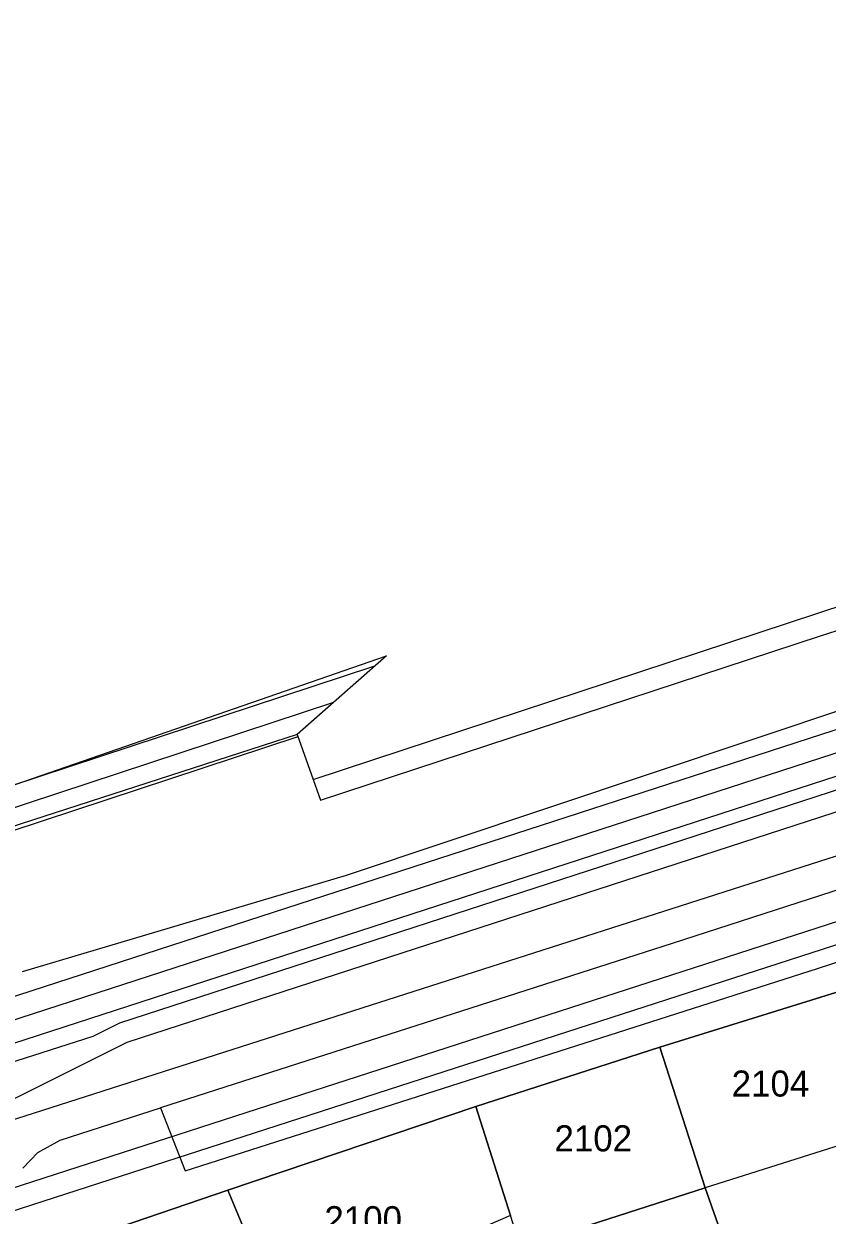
# Model space of a CAD drawing. Extents: x -263423 to -261326, y -1240067 to -1237864.
# Drawn here: x -262763.1 to -262701.5, y -1238765.4 to -1238674.1 of the extents above; entities that cross this region are included whole.
import ezdxf

# ---------------------------------------------------------------- set-up
doc = ezdxf.new("R2010")
doc.units = 0
for name, color, linetype in [('body_kn', 7, 'Continuous'), ('katuz_linie', 7, 'Continuous'), ('kladpar_druhypozemkov', 7, 'Continuous'), ('kladpar_hranice', 7, 'Continuous'), ('kladpar_parcelnecisla', 7, 'Continuous'), ('kladpar_plochy', 7, 'Continuous'), ('tarchy_linie', 7, 'Continuous'), ('zappar_hrandruhpozemk', 7, 'Continuous'), ('zuob_linie', 7, 'Continuous'), ('zuob_plochy', 7, 'Continuous')]:
    doc.layers.add(name, color=color, linetype=linetype)

msp = doc.modelspace()

# ---------------------------------------------------------------- linework, layer by layer
at = {"layer": 'body_kn'}
for p, q in [((-262701.98, -1238721.05), (-262701.98, -1238721.05)), ((-262735.27, -1238722.57), (-262735.27, -1238722.57)), ((-262736.16, -1238723.35), (-262736.16, -1238723.35)), ((-262739.31, -1238726.12), (-262739.31, -1238726.12)), ((-262742.12, -1238728.6), (-262742.12, -1238728.6)), ((-262742.12, -1238728.6), (-262742.12, -1238728.6)), ((-262742.06, -1238728.77), (-262742.06, -1238728.77)), ((-262740.88, -1238732.05), (-262740.88, -1238732.05)), ((-262740.88, -1238732.05), (-262740.88, -1238732.05)), ((-262740.32, -1238733.64), (-262740.32, -1238733.64)), ((-262738.33, -1238739.38), (-262738.33, -1238739.38)), ((-262713.37, -1238744.63), (-262713.37, -1238744.63)), ((-262702.22, -1238746.55), (-262702.22, -1238746.55)), ((-262755.74, -1238750.73), (-262755.74, -1238750.73)), ((-262757.79, -1238751.75), (-262757.79, -1238751.75)), ((-262755.15, -1238752.18), (-262755.15, -1238752.18)), ((-262714.31, -1238752.58), (-262714.31, -1238752.58)), ((-262714.31, -1238752.58), (-262714.31, -1238752.58)), ((-262752.59, -1238757.21), (-262752.59, -1238757.21)), ((-262728.43, -1238757.12), (-262728.43, -1238757.12)), ((-262728.43, -1238757.12), (-262728.43, -1238757.12)), ((-262760.28, -1238759.7), (-262760.28, -1238759.7)), ((-262762, -1238760.65), (-262762, -1238760.65)), ((-262750.72, -1238762.06), (-262750.72, -1238762.06)), ((-262747.43, -1238763.54), (-262747.43, -1238763.54)), ((-262747.43, -1238763.54), (-262747.43, -1238763.54)), ((-262710.83, -1238763.35), (-262710.83, -1238763.35)), ((-262710.83, -1238763.35), (-262710.83, -1238763.35))]:
    msp.add_line(p, q, dxfattribs=at)
at = {"layer": 'katuz_linie'}
msp.add_lwpolyline([(-262775.35, -1238736.45), (-262735.27, -1238722.57), (-262742.12, -1238728.6), (-262740.88, -1238732.05), (-262570.12, -1238675.78), (-262559.7, -1238672.35), (-262559.18, -1238672.18), (-262551.01, -1238666.1), (-262548.03, -1238663.88), (-262543.32, -1238660.38), (-262542.42, -1238659.37), (-262541.78, -1238659.66), (-262527.66, -1238655.01), (-262518.2, -1238651.9), (-262515.03, -1238650.85), (-262514.56, -1238650.7), (-262513.25, -1238650.28), (-262493.26, -1238644.42), (-262484.92, -1238641.76), (-262482.32, -1238640.93), (-262469.83, -1238636.93), (-262467.6, -1238636.18), (-262425.26, -1238621.92)], dxfattribs=at)
at = {"layer": 'kladpar_druhypozemkov'}
for p, q in [((-262706.48, -1238753.96), (-262706.48, -1238753.96)), ((-262719.58, -1238758.36), (-262719.58, -1238758.36)), ((-262737.18, -1238764.66), (-262737.18, -1238764.66))]:
    msp.add_line(p, q, dxfattribs=at)
at = {"layer": 'kladpar_hranice'}
for points in [[(-262775.35, -1238736.45), (-262735.27, -1238722.57), (-262742.12, -1238728.6), (-262740.88, -1238732.05), (-262570.12, -1238675.78)], [(-262606.31, -1238719.34), (-262612.65, -1238721.52), (-262639.65, -1238729.52), (-262641.43, -1238730.07), (-262644.45, -1238731), (-262675.75, -1238740.68), (-262678.74, -1238741.67), (-262681.06, -1238742.52), (-262685.2, -1238743.87), (-262696.33, -1238747.48), (-262696.58, -1238746.85), (-262700.08, -1238748.16), (-262714.31, -1238752.58), (-262728.43, -1238757.12), (-262747.43, -1238763.54), (-262763.01, -1238768.84)], [(-262700.08, -1238748.16), (-262697.42, -1238758.23), (-262697.23, -1238759.05), (-262696.49, -1238762.11), (-262694.55, -1238765.43), (-262700.97, -1238768.38), (-262707.91, -1238771.38), (-262708.22, -1238770.62), (-262709.34, -1238767.56), (-262710.83, -1238763.35), (-262714.31, -1238752.58), (-262700.08, -1238748.16)], [(-262714.31, -1238752.58), (-262710.83, -1238763.35), (-262722.66, -1238767.15), (-262721.85, -1238769.82), (-262724.14, -1238770.51), (-262725.75, -1238765.47), (-262728.43, -1238757.12), (-262714.31, -1238752.58)], [(-262728.43, -1238757.12), (-262725.75, -1238765.47), (-262731.67, -1238768.04), (-262730.42, -1238770.59), (-262738.12, -1238773.91), (-262738.55, -1238772.76), (-262742.82, -1238774.64), (-262744.25, -1238771.2), (-262747.43, -1238763.54), (-262728.43, -1238757.12)], [(-262747.43, -1238763.54), (-262744.25, -1238771.2), (-262748.83, -1238773.2), (-262747.96, -1238774.86), (-262746.3, -1238774.17), (-262740.93, -1238786.23), (-262744.24, -1238787.86), (-262744.18, -1238788.62), (-262752.13, -1238792.32), (-262763.01, -1238768.84), (-262747.43, -1238763.54)], [(-262710.83, -1238763.35), (-262709.34, -1238767.56), (-262708.22, -1238770.62), (-262707.91, -1238771.38), (-262710.33, -1238772.51), (-262721.78, -1238777.97), (-262724.14, -1238770.51), (-262721.85, -1238769.82), (-262722.66, -1238767.15), (-262710.83, -1238763.35)]]:
    msp.add_lwpolyline(points, dxfattribs=at)
at = {"layer": 'kladpar_plochy'}
for points in [[(-262775.35, -1238736.45), (-262735.27, -1238722.57), (-262742.12, -1238728.6), (-262740.88, -1238732.05), (-262570.12, -1238675.78), (-262559.7, -1238672.35), (-262559.18, -1238672.18), (-262551.01, -1238666.1), (-262548.03, -1238663.88), (-262543.32, -1238660.38), (-262542.42, -1238659.37), (-262541.78, -1238659.66), (-262527.66, -1238655.01), (-262518.2, -1238651.9), (-262515.03, -1238650.85), (-262514.56, -1238650.7), (-262513.25, -1238650.28), (-262493.26, -1238644.42), (-262484.92, -1238641.76), (-262482.32, -1238640.93), (-262469.83, -1238636.93), (-262467.6, -1238636.18), (-262425.26, -1238621.92)], [(-262606.31, -1238719.34), (-262612.65, -1238721.52), (-262639.65, -1238729.52), (-262641.43, -1238730.07), (-262644.45, -1238731), (-262675.75, -1238740.68), (-262678.74, -1238741.67), (-262681.06, -1238742.52), (-262685.2, -1238743.87), (-262696.33, -1238747.48), (-262696.58, -1238746.85), (-262700.08, -1238748.16), (-262714.31, -1238752.58), (-262728.43, -1238757.12), (-262747.43, -1238763.54), (-262763.01, -1238768.84)]]:
    msp.add_lwpolyline(points, dxfattribs=at)
for points in [[(-262700.08, -1238748.16), (-262697.42, -1238758.23), (-262697.23, -1238759.05), (-262696.49, -1238762.11), (-262694.55, -1238765.43), (-262700.97, -1238768.38), (-262707.91, -1238771.38), (-262708.22, -1238770.62), (-262709.34, -1238767.56), (-262710.83, -1238763.35), (-262714.31, -1238752.58)], [(-262714.31, -1238752.58), (-262710.83, -1238763.35), (-262722.66, -1238767.15), (-262721.85, -1238769.82), (-262724.14, -1238770.51), (-262725.75, -1238765.47), (-262728.43, -1238757.12)], [(-262728.43, -1238757.12), (-262725.75, -1238765.47), (-262731.67, -1238768.04), (-262730.42, -1238770.59), (-262738.12, -1238773.91), (-262738.55, -1238772.76), (-262742.82, -1238774.64), (-262744.25, -1238771.2), (-262747.43, -1238763.54)], [(-262747.43, -1238763.54), (-262744.25, -1238771.2), (-262748.83, -1238773.2), (-262747.96, -1238774.86), (-262746.3, -1238774.17), (-262740.93, -1238786.23), (-262744.24, -1238787.86), (-262744.18, -1238788.62), (-262752.13, -1238792.32), (-262763.01, -1238768.84)], [(-262710.83, -1238763.35), (-262709.34, -1238767.56), (-262708.22, -1238770.62), (-262707.91, -1238771.38), (-262710.33, -1238772.51), (-262721.78, -1238777.97), (-262724.14, -1238770.51), (-262721.85, -1238769.82), (-262722.66, -1238767.15)]]:
    msp.add_lwpolyline(points, close=True, dxfattribs=at)
at = {"layer": 'tarchy_linie'}
for points in [[(-262822.74, -1238779.25), (-262789.34, -1238769.25), (-262755.15, -1238752.18), (-262662.78, -1238722.18), (-262575.32, -1238694.81), (-262549.59, -1238684.59), (-262510.76, -1238673.25), (-262446.29, -1238652.03), (-262387.97, -1238633.8), (-262274.41, -1238597.6), (-262267.42, -1238595.28), (-262264.24, -1238594.43)], [(-262821.51, -1238774.65), (-262772.9, -1238761), (-262557.17, -1238691.92), (-262357.83, -1238627.94), (-262278.18, -1238602.08), (-262270.31, -1238598.46), (-262263.92, -1238595.52)], [(-262780.24, -1238755.79), (-262578.22, -1238690.23), (-262541.33, -1238679.48), (-262449.48, -1238649.79), (-262390.82, -1238630.8), (-262301.16, -1238601.86), (-262273.37, -1238605.1), (-262260.92, -1238605.62)], [(-262769.28, -1238765.08), (-262521.73, -1238685.07), (-262422.14, -1238652.96), (-262273.37, -1238605.1)], [(-262421.62, -1238654.58), (-262521.21, -1238686.69), (-262570.33, -1238702.56), (-262568.69, -1238706.42), (-262570.17, -1238706.9), (-262571.48, -1238707.32), (-262573.05, -1238707.82), (-262574.59, -1238703.94), (-262770.18, -1238767.16), (-262771, -1238764.62), (-262773.67, -1238765.37), (-262770.49, -1238772.19)], [(-262779.16, -1238753.65), (-262578.74, -1238688.61)], [(-262777.2, -1238758.05), (-262777.81, -1238756.79), (-262579.17, -1238692.32), (-262578.45, -1238694.15), (-262663.25, -1238720.69), (-262755.74, -1238750.73), (-262757.79, -1238751.75), (-262774.18, -1238757), (-262777.2, -1238758.05)], [(-262764.24, -1238732.6), (-262736.16, -1238723.35), (-262739.31, -1238726.12), (-262742.12, -1238728.6), (-262742.06, -1238728.77), (-262781.23, -1238741.68)], [(-262792.64, -1238742.35), (-262781.66, -1238740.08), (-262739.31, -1238726.12)]]:
    msp.add_lwpolyline(points, dxfattribs=at)
at = {"layer": 'zappar_hrandruhpozemk'}
for p, q in [((-262701.98, -1238721.05), (-262661.43, -1238707.59)), ((-262738.33, -1238739.38), (-262686.64, -1238722.11)), ((-262742.12, -1238728.6), (-262776.2, -1238739.63)), ((-262763.18, -1238746.77), (-262738.33, -1238739.38)), ((-262697.23, -1238759.05), (-262710.83, -1238763.35))]:
    msp.add_line(p, q, dxfattribs=at)
for points in [[(-262740.88, -1238732.05), (-262740.32, -1238733.64), (-262701.98, -1238721.05)], [(-262681.84, -1238734.42), (-262713.37, -1238744.63), (-262752.59, -1238757.21), (-262750.72, -1238762.06), (-262702.22, -1238746.55), (-262679.46, -1238739.14)], [(-262763.15, -1238761.85), (-262762, -1238760.65), (-262760.28, -1238759.7), (-262752.59, -1238757.21)]]:
    msp.add_lwpolyline(points, dxfattribs=at)
at = {"layer": 'zuob_linie'}
msp.add_lwpolyline([(-262775.35, -1238736.45), (-262735.27, -1238722.57), (-262742.12, -1238728.6), (-262740.88, -1238732.05), (-262570.12, -1238675.78), (-262559.7, -1238672.35), (-262559.18, -1238672.18), (-262551.01, -1238666.1), (-262548.03, -1238663.88), (-262543.32, -1238660.38), (-262542.42, -1238659.37), (-262541.78, -1238659.66), (-262527.66, -1238655.01), (-262518.2, -1238651.9), (-262515.03, -1238650.85), (-262514.56, -1238650.7), (-262513.25, -1238650.28), (-262493.26, -1238644.42), (-262484.92, -1238641.76), (-262482.32, -1238640.93), (-262469.83, -1238636.93), (-262467.6, -1238636.18), (-262425.26, -1238621.92)], dxfattribs=at)
at = {"layer": 'zuob_plochy'}
msp.add_lwpolyline([(-262775.35, -1238736.45), (-262735.27, -1238722.57), (-262742.12, -1238728.6), (-262740.88, -1238732.05), (-262570.12, -1238675.78), (-262559.7, -1238672.35), (-262559.18, -1238672.18), (-262551.01, -1238666.1), (-262548.03, -1238663.88), (-262543.32, -1238660.38), (-262542.42, -1238659.37), (-262541.78, -1238659.66), (-262527.66, -1238655.01), (-262518.2, -1238651.9), (-262515.03, -1238650.85), (-262514.56, -1238650.7), (-262513.25, -1238650.28), (-262493.26, -1238644.42), (-262484.92, -1238641.76), (-262482.32, -1238640.93), (-262469.83, -1238636.93), (-262467.6, -1238636.18), (-262425.26, -1238621.92)], dxfattribs=at)

# ---------------------------------------------------------------- texts
at = {"layer": 'kladpar_parcelnecisla'}
for s, p in [('2104', (-262708.799, -1238756.36)), ('2102', (-262722.385, -1238760.56)), ('2100', (-262740.03, -1238766.76))]:
    msp.add_text(s, height=2, dxfattribs=at).set_placement(p)

doc.saveas('drawing.dxf')
